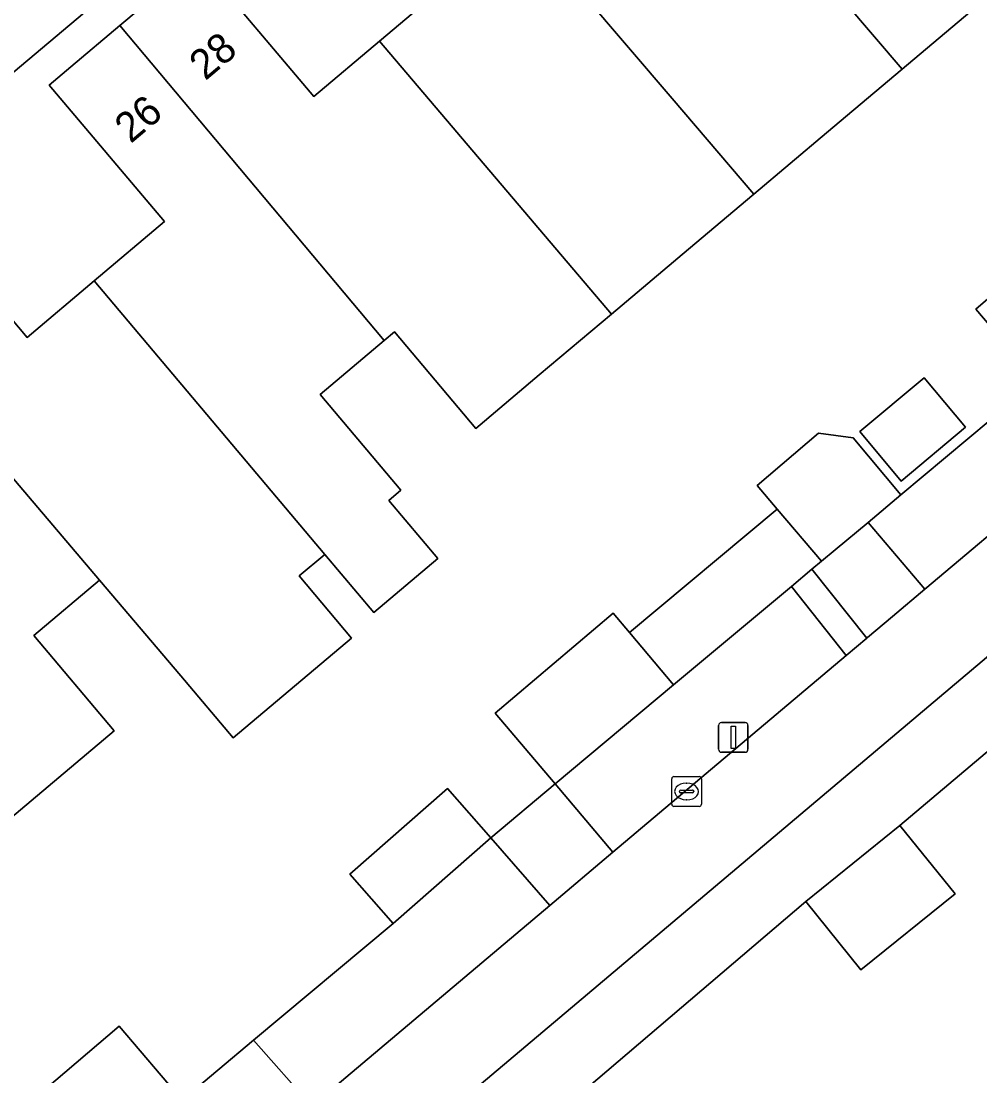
# Model space of a CAD drawing. Extents: x 157767 to 159172, y 387839 to 389425.
# Drawn here: x 158678.33 to 158710.53, y 388528.77 to 388564.2 of the extents above; entities that cross this region are included whole.
import ezdxf

# ---------------------------------------------------------------- set-up
doc = ezdxf.new("R2010")
doc.units = 0
for name, color, linetype in [('IMGEO_Erf', 7, 'Continuous'), ('IMGEO_Fietspad_gesloten', 7, 'Continuous'), ('IMGEO_Groenvoorziening', 7, 'Continuous'), ('IMGEO_Kolk', 7, 'Continuous'), ('IMGEO_Lichtmast', 7, 'Continuous'), ('IMGEO_Muur', 7, 'Continuous'), ('IMGEO_Pand', 7, 'Continuous'), ('IMGEO_Pand_nummerreeks', 7, 'Continuous'), ('IMGEO_Voetpad_open', 7, 'Continuous')]:
    doc.layers.add(name, color=color, linetype=linetype)

msp = doc.modelspace()

# ---------------------------------------------------------------- linework, layer by layer
at = {"layer": 'IMGEO_Erf'}
for points in [[(158715.664, 388594.113), (158655.688, 388543.646), (158637.934, 388528.971)], [(158684.28, 388566.267), (158688.162, 388561.665), (158690.36, 388563.518), (158692.777, 388565.557)], [(158676.307, 388556.209), (158678.53, 388553.574), (158680.781, 388555.472), (158683.141, 388557.463), (158679.276, 388562.046), (158680.003, 388562.659), (158681.649, 388564.048), (158683.554, 388565.655)], [(158710.403, 388564.672), (158707.923, 388562.581), (158705.381, 388560.437), (158702.94, 388558.387), (158700.739, 388556.539), (158698.153, 388554.357), (158695.728, 388552.312), (158693.601, 388550.518), (158690.87, 388553.757)], [(158690.87, 388553.757), (158690.525, 388553.466), (158688.377, 388551.654), (158691.084, 388548.444), (158690.675, 388548.099), (158692.322, 388546.145), (158690.171, 388544.332), (158688.525, 388546.285), (158687.666, 388545.56), (158689.428, 388543.471), (158685.454, 388540.119), (158683.692, 388542.208), (158680.962, 388545.42), (158678.757, 388543.56), (158681.454, 388540.363), (158676.439, 388536.133)], [(158676.371, 388521.818), (158680.247, 388525.056), (158681.053, 388525.729), (158681.198, 388525.85), (158679.11, 388528.302), (158681.622, 388530.441), (158683.74, 388527.953), (158686.132, 388529.972), (158690.819, 388533.888), (158689.368, 388535.543), (158692.65, 388538.421), (158694.1, 388536.766), (158696.261, 388538.578), (158694.251, 388540.957), (158698.216, 388544.308), (158698.761, 388543.663), (158703.722, 388547.809), (158703.048, 388548.601), (158705.107, 388550.353), (158706.268, 388550.201), (158707.872, 388548.28), (158710.875, 388550.789)]]:
    msp.add_lwpolyline(points, dxfattribs=at)
for points in [[(158733.818, 388553.054), (158731.413, 388551.803), (158729.578, 388555.331), (158732.099, 388556.642), (158731.754, 388557.356), (158707.84, 388537.182), (158709.696, 388534.887), (158706.533, 388532.329), (158704.677, 388534.624), (158697.316, 388528.351), (158697.382, 388528.241), (158699.503, 388524.915), (158697.06, 388523.358), (158699.117, 388520.044), (158700.301, 388518.136), (158703.15, 388513.546), (158705.261, 388510.145), (158710.342, 388513.337), (158728.124, 388524.506), (158730.504, 388526.001), (158743.566, 388534.206), (158743.272, 388534.874)], [(158712.785, 388556.576), (158714.786, 388554.236), (158712.389, 388552.186), (158710.388, 388554.525)], [(158706.496, 388550.411), (158708.657, 388552.217), (158710.046, 388550.554), (158707.885, 388548.749)]]:
    msp.add_lwpolyline(points, close=True, dxfattribs=at)
at = {"layer": 'IMGEO_Fietspad_gesloten'}
msp.add_lwpolyline([(158737.307, 388569.266), (158728.118, 388561.514), (158727.155, 388560.702), (158724.563, 388558.516), (158723.807, 388557.878), (158713.544, 388549.221), (158712.558, 388548.39), (158708.676, 388545.115), (158707.595, 388544.203), (158706.755, 388543.494), (158706.729, 388543.472), (158706.038, 388542.889), (158698.203, 388536.28), (158696.089, 388534.496), (158688.091, 388527.75), (158682.972, 388523.432), (158684.993, 388521.093), (158690.136, 388525.431), (158696.994, 388531.216), (158717.413, 388548.447), (158744.475, 388571.248)], dxfattribs=at)
at = {"layer": 'IMGEO_Groenvoorziening'}
for points in [[(158712.558, 388548.39), (158710.875, 388550.789), (158707.872, 388548.28), (158706.772, 388547.361), (158708.676, 388545.115)], [(158706.038, 388542.889), (158704.197, 388545.209), (158700.238, 388541.901), (158696.261, 388538.578), (158698.203, 388536.28)], [(158688.091, 388527.75), (158696.089, 388534.496), (158694.1, 388536.766), (158690.819, 388533.888), (158686.132, 388529.972)], [(158688.091, 388527.75), (158686.132, 388529.972), (158683.74, 388527.953), (158681.228, 388525.814), (158681.198, 388525.85), (158681.053, 388525.729), (158682.972, 388523.432)]]:
    msp.add_lwpolyline(points, close=True, dxfattribs=at)
at = {"layer": 'IMGEO_Kolk'}
for p, q in [((158700.177, 388537.896), (158700.177, 388538.748)), ((158700.252, 388538.822), (158701.104, 388538.822)), ((158700.665, 388538.602), (158700.69, 388538.602)), ((158701.178, 388538.748), (158701.178, 388537.896)), ((158700.436, 388538.316), (158700.436, 388538.328)), ((158700.874, 388538.279), (158700.476, 388538.279)), ((158700.479, 388538.365), (158700.877, 388538.365)), ((158700.92, 388538.328), (158700.92, 388538.316)), ((158700.688, 388538.042), (158700.663, 388538.042)), ((158701.104, 388537.822), (158700.252, 388537.822))]:
    msp.add_line(p, q, dxfattribs=at)
for points in [[(158700.177, 388537.896), (158700.177, 388538.748)], [(158700.252, 388538.822), (158701.104, 388538.822)], [(158701.178, 388538.748), (158701.178, 388537.896)], [(158701.104, 388537.822), (158700.252, 388537.822)]]:
    msp.add_lwpolyline(points, dxfattribs=at)
for centre, radius, start, end in [((158700.254, 388538.746), 0.0765, 91.552, 178.448), ((158700.254, 388538.746), 0.0765, 91.552, 178.448), ((158701.102, 388538.746), 0.0765, 1.552, 88.448), ((158701.102, 388538.746), 0.0765, 1.552, 88.448), ((158700.476, 388538.325), 0.0403, 85.8775, 175.7526), ((158700.473, 388538.315), 0.0366, 178.938, 274.7102), ((158700.877, 388538.322), 0.043, 264.8664, 352.4533), ((158700.881, 388538.327), 0.0386, 1.7309, 96.639), ((158700.254, 388537.898), 0.0765, 181.552, 268.448), ((158700.254, 388537.898), 0.0765, 181.552, 268.448), ((158701.102, 388537.898), 0.0765, 271.552, 358.448), ((158701.102, 388537.898), 0.0765, 271.552, 358.448)]:
    msp.add_arc(centre, radius, start, end, dxfattribs=at)
for centre, major_axis, ratio, start_param, end_param in [((158700.664, 388538.322), (-0.387, 0.002), 0.722429, 4.712389, 7.853982), ((158700.689, 388538.322), (-0.39, 0.002), 0.717154, 1.570796, 4.712389)]:
    msp.add_ellipse(centre, major_axis=major_axis, ratio=ratio, start_param=start_param, end_param=end_param, dxfattribs=at)
at = {"layer": 'IMGEO_Lichtmast'}
for p, q in [((158701.75, 388539.74), (158701.75, 388540.54)), ((158701.75, 388540.54), (158701.75, 388539.74)), ((158701.85, 388540.64), (158702.64, 388540.64)), ((158702.64, 388540.64), (158701.85, 388540.64)), ((158702.74, 388540.54), (158702.74, 388539.74)), ((158702.74, 388539.74), (158702.74, 388540.54)), ((158702.64, 388539.64), (158701.85, 388539.64)), ((158701.85, 388539.64), (158702.64, 388539.64))]:
    msp.add_line(p, q, dxfattribs=at)
msp.add_lwpolyline([(158702.17, 388540.515), (158702.32, 388540.515), (158702.32, 388539.765), (158702.17, 388539.765), (158702.17, 388540.515)], dxfattribs=at)
for centre, start, end in [((158701.85, 388540.54), 90, 180), ((158701.85, 388540.54), 90, 180), ((158702.64, 388540.54), 0, 90), ((158702.64, 388540.54), 360, 90), ((158701.85, 388539.74), 180, 270), ((158701.85, 388539.74), 180, 270), ((158702.64, 388539.74), 270, 0), ((158702.64, 388539.74), 270, 0)]:
    msp.add_arc(centre, 0.1, start, end, dxfattribs=at)
at = {"layer": 'IMGEO_Muur'}
msp.add_lwpolyline([(158694.1, 388536.766), (158696.261, 388538.578)], dxfattribs=at)
at = {"layer": 'IMGEO_Pand'}
for points in [[(158700.082, 388571.748), (158707.923, 388562.581), (158710.403, 388564.672), (158707.654, 388567.932), (158709.856, 388569.79), (158700.849, 388580.23), (158699.276, 388578.903), (158698.549, 388578.29), (158702.411, 388573.713)], [(158700.082, 388571.748), (158697.801, 388569.824), (158693.926, 388574.419), (158693.2, 388573.807), (158691.193, 388572.114), (158700.19, 388561.6), (158702.94, 388558.387), (158705.381, 388560.437), (158707.923, 388562.581)], [(158691.193, 388572.114), (158689.614, 388570.782), (158688.887, 388570.169), (158692.777, 388565.557), (158690.36, 388563.518), (158698.153, 388554.357), (158700.739, 388556.539), (158702.94, 388558.387), (158700.19, 388561.6)], [(158690.36, 388563.518), (158688.162, 388561.665), (158684.28, 388566.267), (158683.554, 388565.655), (158681.649, 388564.048), (158690.525, 388553.466), (158690.87, 388553.757), (158693.601, 388550.518), (158695.728, 388552.312), (158698.153, 388554.357)], [(158681.649, 388564.048), (158680.003, 388562.659), (158679.276, 388562.046), (158683.141, 388557.463), (158680.781, 388555.472), (158688.525, 388546.285), (158690.171, 388544.332), (158692.322, 388546.145), (158690.675, 388548.099), (158691.084, 388548.444), (158688.377, 388551.654), (158690.525, 388553.466)], [(158680.781, 388555.472), (158678.53, 388553.574), (158676.307, 388556.209), (158674.367, 388558.508), (158673.764, 388557.999), (158674.004, 388557.714), (158671.969, 388555.997), (158673.676, 388553.99), (158680.962, 388545.42), (158683.692, 388542.208), (158685.454, 388540.119), (158689.428, 388543.471), (158687.666, 388545.56), (158688.525, 388546.285)], [(158710.388, 388554.525), (158712.389, 388552.186), (158714.786, 388554.236), (158712.785, 388556.576)], [(158680.962, 388545.42), (158673.676, 388553.99), (158671.3, 388551.986), (158673.509, 388549.366), (158671.103, 388547.337), (158674.829, 388542.92), (158672.565, 388541.01), (158672.403, 388540.873), (158676.439, 388536.133), (158681.454, 388540.363), (158678.757, 388543.56)], [(158706.496, 388550.411), (158707.885, 388548.749), (158710.046, 388550.554), (158708.657, 388552.217)], [(158707.872, 388548.28), (158706.268, 388550.201), (158705.107, 388550.353), (158703.048, 388548.601), (158703.722, 388547.809), (158705.212, 388546.058), (158705.67, 388546.44), (158706.772, 388547.361)], [(158704.197, 388545.209), (158704.887, 388545.786), (158705.212, 388546.058), (158703.722, 388547.809), (158698.761, 388543.663), (158700.238, 388541.901)], [(158698.761, 388543.663), (158698.216, 388544.308), (158694.251, 388540.957), (158696.261, 388538.578), (158700.238, 388541.901)], [(158694.1, 388536.766), (158692.65, 388538.421), (158689.368, 388535.543), (158690.819, 388533.888)], [(158704.677, 388534.624), (158706.533, 388532.329), (158709.696, 388534.887), (158707.84, 388537.182)], [(158683.74, 388527.953), (158681.622, 388530.441), (158679.11, 388528.302), (158681.198, 388525.85), (158681.228, 388525.814)]]:
    msp.add_lwpolyline(points, close=True, dxfattribs=at)
at = {"layer": 'IMGEO_Voetpad_open'}
for points in [[(158637.934, 388528.971), (158655.688, 388543.646), (158715.664, 388594.113), (158718.816, 388596.683), (158722.512, 388605.696), (158725.297, 388612.487), (158731.376, 388627.31), (158723.362, 388630.684)], [(158744.475, 388571.248), (158717.413, 388548.447), (158696.994, 388531.216), (158690.136, 388525.431), (158684.993, 388521.093), (158678.286, 388515.435), (158670.056, 388508.515), (158664.653, 388504.018), (158660.682, 388500.679), (158659.858, 388500), (158661.125, 388497.258), (158665.964, 388501.336), (158676.976, 388510.68), (158683.239, 388515.9), (158683.368, 388515.694), (158689.026, 388520.41), (158694.94, 388526.684), (158697.382, 388528.241), (158697.316, 388528.351), (158704.677, 388534.624), (158707.84, 388537.182), (158731.754, 388557.356)]]:
    msp.add_lwpolyline(points, dxfattribs=at)
for points in [[(158706.772, 388547.361), (158705.67, 388546.44), (158705.212, 388546.058), (158704.887, 388545.786), (158706.729, 388543.472), (158706.755, 388543.494), (158707.595, 388544.203), (158708.676, 388545.115)], [(158704.887, 388545.786), (158704.197, 388545.209), (158706.038, 388542.889), (158706.729, 388543.472)], [(158694.1, 388536.766), (158696.089, 388534.496), (158698.203, 388536.28), (158696.261, 388538.578)]]:
    msp.add_lwpolyline(points, close=True, dxfattribs=at)

# ---------------------------------------------------------------- texts
at = {"layer": 'IMGEO_Pand_nummerreeks'}
for s, p in [('28', (158684.514, 388562.174)), ('26', (158682.01, 388560.062))]:
    msp.add_text(s, height=1, rotation=40.1472, dxfattribs=at).set_placement(p)

doc.saveas('drawing.dxf')
